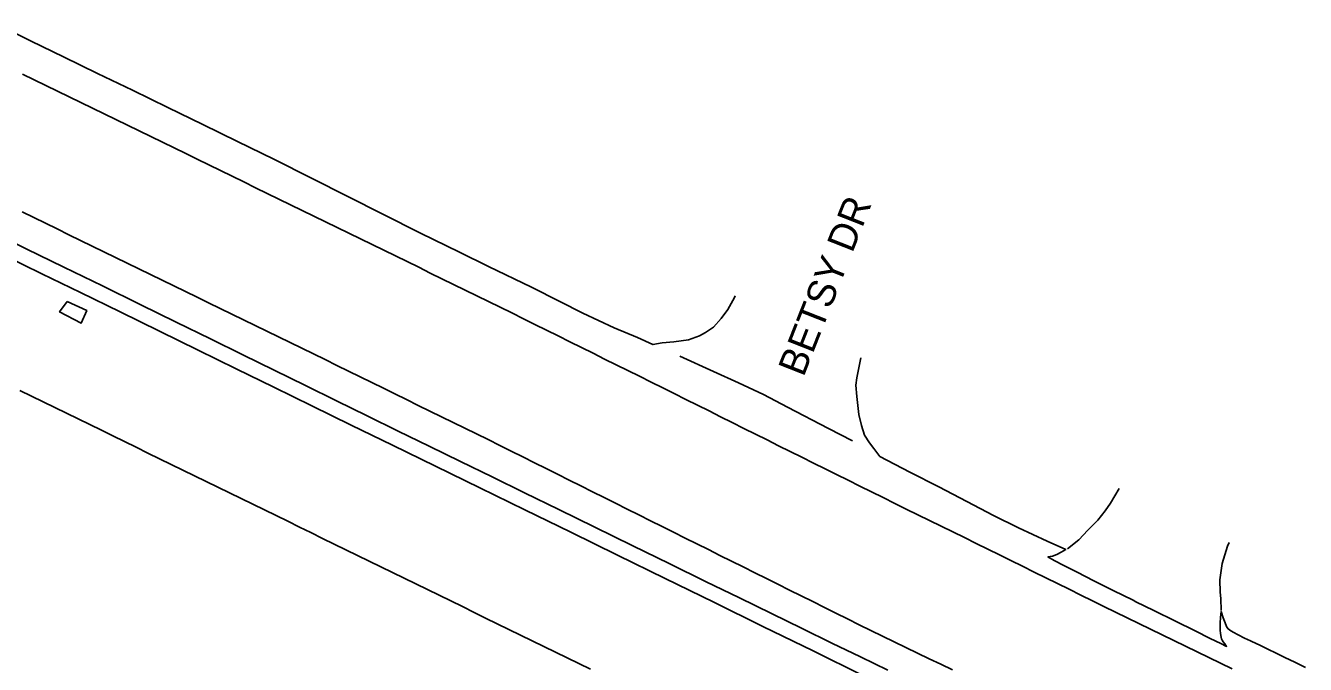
# Model space of a CAD drawing. Extents: x 1948091 to 1975253, y 787267 to 823306.
# Drawn here: x 1973623.1 to 1973870, y 794290.3 to 794413.4 of the extents above; entities that cross this region are included whole.
import ezdxf

# ---------------------------------------------------------------- set-up
doc = ezdxf.new("R2010")
doc.units = 0
for name, color, linetype in [('RD_EX_Pavement_Markings', 7, 'Continuous'), ('RD_EX_Road', 7, 'Continuous'), ('RD_TX_RoadID', 7, 'Continuous')]:
    doc.layers.add(name, color=color, linetype=linetype)

msp = doc.modelspace()

# ---------------------------------------------------------------- linework, layer by layer
at = {"layer": 'RD_EX_Pavement_Markings'}
for points in [[(1973855.85, 794289.43), (1973853.6, 794290.53), (1973851.35, 794291.62), (1973849.1, 794292.71), (1973846.85, 794293.8), (1973844.61, 794294.9), (1973842.36, 794295.99), (1973840.11, 794297.08), (1973837.86, 794298.17), (1973835.61, 794299.27), (1973833.36, 794300.36), (1973831.12, 794301.46), (1973828.88, 794302.57), (1973826.64, 794303.67), (1973824.4, 794304.78), (1973822.15, 794305.89), (1973819.91, 794306.99), (1973817.67, 794308.1), (1973815.43, 794309.21), (1973813.19, 794310.31), (1973810.95, 794311.42), (1973808.7, 794312.52), (1973806.46, 794313.62), (1973804.22, 794314.73), (1973801.97, 794315.83), (1973799.73, 794316.93), (1973797.49, 794318.03), (1973795.25, 794319.14), (1973793, 794320.24), (1973790.76, 794321.34), (1973788.52, 794322.45), (1973786.28, 794323.56), (1973784.04, 794324.67), (1973781.8, 794325.78), (1973779.56, 794326.89), (1973777.32, 794328), (1973775.08, 794329.11), (1973772.84, 794330.22), (1973770.6, 794331.33), (1973768.36, 794332.44), (1973766.13, 794333.56), (1973763.89, 794334.68), (1973761.65, 794335.79), (1973759.42, 794336.91), (1973757.18, 794338.02), (1973754.94, 794339.14), (1973752.71, 794340.26), (1973750.47, 794341.37), (1973748.23, 794342.49), (1973746, 794343.6), (1973743.76, 794344.72), (1973741.52, 794345.83), (1973739.28, 794346.94), (1973737.04, 794348.05), (1973734.8, 794349.16), (1973732.56, 794350.27), (1973730.32, 794351.38), (1973728.08, 794352.49), (1973725.84, 794353.6), (1973723.6, 794354.71), (1973721.37, 794355.82), (1973719.12, 794356.92), (1973716.88, 794358.03), (1973714.63, 794359.13), (1973712.39, 794360.23), (1973710.15, 794361.33), (1973707.9, 794362.43), (1973705.66, 794363.53), (1973703.41, 794364.63), (1973701.17, 794365.73), (1973698.93, 794366.84), (1973696.68, 794367.94), (1973694.44, 794369.04), (1973692.19, 794370.13), (1973689.94, 794371.23), (1973687.7, 794372.32), (1973685.45, 794373.42), (1973683.2, 794374.51), (1973680.95, 794375.61), (1973678.71, 794376.7), (1973676.46, 794377.8), (1973674.21, 794378.9), (1973671.97, 794379.99), (1973669.72, 794381.09), (1973667.47, 794382.18), (1973665.22, 794383.28), (1973662.98, 794384.37), (1973660.73, 794385.47), (1973658.48, 794386.56), (1973656.23, 794387.65), (1973653.99, 794388.75), (1973651.74, 794389.84), (1973649.49, 794390.94), (1973647.25, 794392.03), (1973645, 794393.13), (1973642.75, 794394.22), (1973640.5, 794395.32), (1973638.26, 794396.41), (1973636.01, 794397.51), (1973633.76, 794398.6), (1973631.51, 794399.7), (1973629.27, 794400.79), (1973627.02, 794401.88), (1973624.77, 794402.98), (1973622.52, 794404.07)], [(1973622.47, 794377.52), (1973624.72, 794376.42), (1973626.96, 794375.32), (1973629.21, 794374.22), (1973631.45, 794373.12), (1973633.69, 794372.01), (1973635.94, 794370.92), (1973638.19, 794369.82), (1973640.44, 794368.73), (1973642.68, 794367.64), (1973644.93, 794366.54), (1973647.18, 794365.45), (1973649.43, 794364.36), (1973651.68, 794363.26), (1973653.92, 794362.17), (1973656.17, 794361.08), (1973658.42, 794359.98), (1973660.67, 794358.89), (1973662.92, 794357.8), (1973665.17, 794356.71), (1973667.41, 794355.61), (1973669.66, 794354.52), (1973671.91, 794353.43), (1973674.16, 794352.33), (1973676.41, 794351.24), (1973678.65, 794350.15), (1973680.9, 794349.04), (1973683.14, 794347.94), (1973685.39, 794346.84), (1973687.63, 794345.74), (1973689.87, 794344.64), (1973692.12, 794343.54), (1973694.36, 794342.43), (1973696.61, 794341.33), (1973698.85, 794340.23), (1973701.09, 794339.13), (1973703.34, 794338.03), (1973705.58, 794336.93), (1973707.83, 794335.82), (1973710.07, 794334.72), (1973712.31, 794333.62), (1973714.56, 794332.52), (1973716.8, 794331.41), (1973719.03, 794330.29), (1973721.27, 794329.17), (1973723.5, 794328.06), (1973725.74, 794326.94), (1973727.98, 794325.82), (1973730.21, 794324.7), (1973732.45, 794323.59), (1973734.69, 794322.47), (1973736.92, 794321.35), (1973739.16, 794320.24), (1973741.39, 794319.12), (1973743.63, 794318), (1973745.87, 794316.88), (1973748.1, 794315.77), (1973750.34, 794314.65), (1973752.58, 794313.54), (1973754.82, 794312.42), (1973757.05, 794311.31), (1973759.29, 794310.2), (1973761.53, 794309.08), (1973763.77, 794307.97), (1973766, 794306.85), (1973768.24, 794305.74), (1973770.48, 794304.63), (1973772.72, 794303.51), (1973774.96, 794302.4), (1973777.19, 794301.28), (1973779.43, 794300.17), (1973781.67, 794299.06), (1973783.91, 794297.94), (1973786.15, 794296.84), (1973788.4, 794295.75), (1973790.65, 794294.66), (1973792.9, 794293.58), (1973795.15, 794292.49), (1973797.41, 794291.4), (1973799.66, 794290.32), (1973801.91, 794289.23)], [(1973732.07, 794289.36), (1973729.82, 794290.46), (1973727.58, 794291.55), (1973725.33, 794292.65), (1973723.08, 794293.75), (1973720.84, 794294.84), (1973718.59, 794295.94), (1973716.34, 794297.04), (1973714.1, 794298.14), (1973711.85, 794299.23), (1973709.61, 794300.33), (1973707.36, 794301.43), (1973705.11, 794302.52), (1973702.87, 794303.62), (1973700.62, 794304.72), (1973698.37, 794305.81), (1973696.13, 794306.91), (1973693.88, 794308.01), (1973691.63, 794309.1), (1973689.39, 794310.2), (1973687.14, 794311.3), (1973684.89, 794312.39), (1973682.65, 794313.49), (1973680.4, 794314.59), (1973678.15, 794315.69), (1973675.91, 794316.78), (1973673.66, 794317.88), (1973671.41, 794318.98), (1973669.17, 794320.07), (1973666.92, 794321.17), (1973664.68, 794322.27), (1973662.43, 794323.36), (1973660.18, 794324.46), (1973657.94, 794325.56), (1973655.69, 794326.65), (1973653.44, 794327.75), (1973651.2, 794328.85), (1973648.95, 794329.94), (1973646.7, 794331.04), (1973644.46, 794332.14), (1973642.21, 794333.24), (1973639.96, 794334.33), (1973637.72, 794335.43), (1973635.47, 794336.52), (1973633.22, 794337.62), (1973630.97, 794338.71), (1973628.73, 794339.81), (1973626.48, 794340.9), (1973624.23, 794342), (1973621.98, 794343.09)]]:
    msp.add_lwpolyline(points, dxfattribs=at)
at = {"layer": 'RD_EX_Road'}
for points in [[(1973760.01, 794361.33), (1973759.87, 794361.04), (1973758.56, 794358.69), (1973757.25, 794356.94), (1973755.78, 794355.31), (1973754.23, 794354.24), (1973753.08, 794353.63), (1973751.01, 794352.88), (1973748.18, 794352.44), (1973745.89, 794352.25), (1973744.11, 794351.95), (1973741.13, 794353.31), (1973736.67, 794355.16), (1973730.58, 794358.01), (1973726.13, 794360.24), (1973720.7, 794362.98), (1973712.42, 794367), (1973706.81, 794369.73), (1973699.28, 794373.44), (1973692.01, 794377.07), (1973685.24, 794380.51), (1973678.24, 794384.04), (1973670.97, 794387.66), (1973663.97, 794391.11), (1973657.28, 794394.38), (1973650.54, 794397.65), (1973643.71, 794400.95), (1973636.99, 794404.2), (1973630.43, 794407.38), (1973624.17, 794410.44), (1973618.14, 794413.42)], [(1973789.45, 794289.16), (1973784.14, 794291.74), (1973778.64, 794294.42), (1973772.92, 794297.2), (1973767.01, 794300.08), (1973760.81, 794303.1), (1973754.27, 794306.29), (1973747.38, 794309.66), (1973740.14, 794313.21), (1973732.89, 794316.77), (1973725.96, 794320.16), (1973719.36, 794323.37), (1973713.08, 794326.43), (1973707, 794329.39), (1973700.96, 794332.34), (1973694.97, 794335.27), (1973689.02, 794338.2), (1973683.09, 794341.13), (1973677.11, 794344.07), (1973671.08, 794347.02), (1973665.02, 794349.99), (1973658.77, 794353.05), (1973652.16, 794356.28), (1973645.21, 794359.68), (1973637.92, 794363.24), (1973630.5, 794366.86), (1973623.2, 794370.42), (1973616, 794373.92)], [(1973784.61, 794288.17), (1973775, 794292.9), (1973765.35, 794297.63), (1973755.85, 794302.29), (1973746.51, 794306.87), (1973737.31, 794311.37), (1973728.28, 794315.79), (1973719.42, 794320.12), (1973710.72, 794324.36), (1973702.19, 794328.51), (1973693.9, 794332.53), (1973685.94, 794336.42), (1973678.3, 794340.15), (1973670.98, 794343.74), (1973663.75, 794347.29), (1973656.4, 794350.89), (1973648.92, 794354.54), (1973641.32, 794358.26), (1973633.72, 794361.96), (1973626.25, 794365.6), (1973618.91, 794369.16)], [(1973631.11, 794360.23), (1973634.91, 794358.48), (1973633.85, 794356.09), (1973629.65, 794358.24), (1973631.11, 794360.23)], [(1973782.59, 794333.38), (1973777.98, 794335.75), (1973770.06, 794339.91), (1973765.45, 794342.3), (1973760.6, 794344.6), (1973755.79, 794346.78), (1973749.31, 794349.71)], [(1973869.98, 794289.7), (1973867.93, 794290.7), (1973866.04, 794291.62), (1973864.32, 794292.46), (1973862.71, 794293.24), (1973861.16, 794293.99), (1973859.66, 794294.7), (1973859.38, 794294.83), (1973858.23, 794295.38), (1973856.98, 794295.98), (1973856.03, 794296.49), (1973855.38, 794296.9), (1973855.02, 794297.21), (1973854.79, 794297.61), (1973854.5, 794298.29), (1973854.14, 794299.25), (1973853.72, 794300.48), (1973853.63, 794299.33), (1973853.57, 794298.34), (1973853.55, 794297.52), (1973853.56, 794296.86), (1973853.6, 794296.34), (1973853.65, 794295.89), (1973853.72, 794295.53), (1973853.8, 794295.25), (1973853.93, 794294.98), (1973854.13, 794294.65), (1973854.42, 794294.24), (1973854.78, 794293.78), (1973853.65, 794294.32), (1973851.63, 794295.31), (1973848.72, 794296.74), (1973844.92, 794298.61), (1973840.75, 794300.66), (1973837.27, 794302.39), (1973836.74, 794302.65), (1973832.89, 794304.57), (1973829.2, 794306.41), (1973825.94, 794308.05), (1973823.37, 794309.37), (1973821.49, 794310.35), (1973820.31, 794311), (1973821.17, 794311.19), (1973822.03, 794311.49), (1973822.89, 794311.9), (1973823.74, 794312.43), (1973820.19, 794314.04), (1973814.66, 794316.64), (1973809.82, 794319.02), (1973804.65, 794321.7), (1973799.25, 794324.52), (1973793.69, 794327.34), (1973787.86, 794330.4), (1973786.74, 794331.94), (1973785.87, 794333.01), (1973784.9, 794334.51), (1973784.32, 794336.36), (1973783.85, 794338.47), (1973783.45, 794341.92), (1973783.29, 794344.12), (1973783.43, 794345.55), (1973784.23, 794349.41)], [(1973824.12, 794312.55), (1973826.27, 794314.28), (1973828.04, 794316.19), (1973829.93, 794318.07), (1973831.33, 794319.9), (1973832.4, 794321.35), (1973834.04, 794324.21)], [(1973855.25, 794313.78), (1973854.97, 794313.1), (1973853.9, 794309.73), (1973853.48, 794306.59), (1973853.52, 794304.24), (1973853.69, 794303), (1973853.7, 794300.66)]]:
    msp.add_lwpolyline(points, dxfattribs=at)

# ---------------------------------------------------------------- texts
at = {"layer": 'RD_TX_RoadID'}
msp.add_text('BETSY DR', height=5.4, rotation=68.5156, dxfattribs=at).set_placement((1973773.16, 794345.53))

doc.saveas('drawing.dxf')
